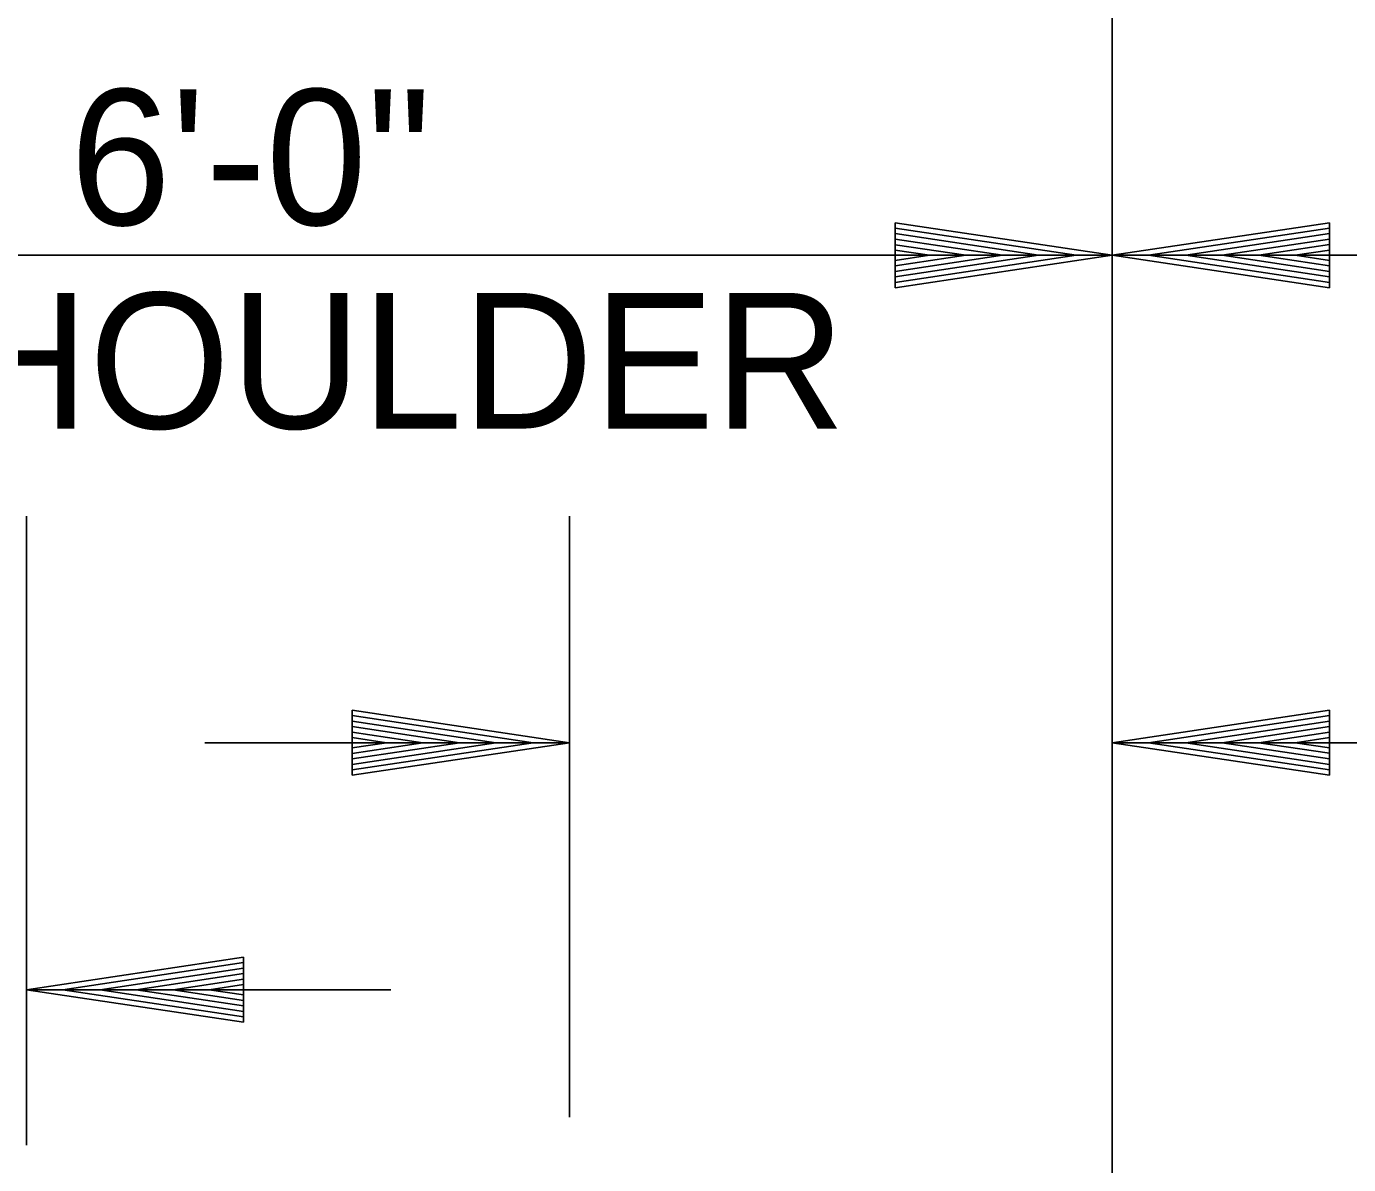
# Model space of a CAD drawing. Extents: x 60325 to 61047, y 53669 to 53767.
# Drawn here: x 60351.247 to 60356.117, y 53741.995 to 53746.187 of the extents above; entities that cross this region are included whole.
import ezdxf

# ---------------------------------------------------------------- set-up
doc = ezdxf.new("R2010")
doc.units = 0
doc.layers.add('R_Border', color=7, linetype='Continuous')
doc.layers.add('R_Border Prem', color=7, linetype='Continuous')

msp = doc.modelspace()

# ---------------------------------------------------------------- linework, layer by layer
at = {"layer": 'R_Border'}
for p, q in [((60355.2467, 53741.8445), (60355.2467, 53746.3403)), ((60356.0467, 53745.4645), (60355.2467, 53745.3445)), ((60356.0467, 53745.2245), (60356.0467, 53745.4645)), ((60356.0467, 53745.4445), (60355.3803, 53745.3445)), ((60356.0467, 53745.4241), (60355.5179, 53745.3445)), ((60356.0467, 53745.4041), (60355.6511, 53745.3445)), ((60356.0467, 53745.3837), (60355.7867, 53745.3445)), ((60356.0467, 53745.3633), (60355.9203, 53745.3445)), ((60356.0467, 53745.2245), (60355.2467, 53745.3445)), ((60367.2467, 53745.3445), (60355.2467, 53745.3445)), ((60356.0467, 53745.2445), (60355.3803, 53745.3445)), ((60356.0467, 53745.2649), (60355.5179, 53745.3445)), ((60356.0467, 53745.2849), (60355.6511, 53745.3445)), ((60356.0467, 53745.3057), (60355.7867, 53745.3445)), ((60356.0467, 53745.3257), (60355.9203, 53745.3445)), ((60353.2467, 53742.1695), (60353.2467, 53744.3832)), ((60352.4467, 53743.6686), (60353.2467, 53743.5486)), ((60352.4467, 53743.6686), (60352.4467, 53743.4286)), ((60352.4467, 53743.6486), (60353.1131, 53743.5486)), ((60356.0467, 53743.6686), (60355.2467, 53743.5486)), ((60356.0467, 53743.6486), (60355.3803, 53743.5486)), ((60356.0467, 53743.4286), (60356.0467, 53743.6686)), ((60352.4467, 53743.6282), (60352.9755, 53743.5486)), ((60352.4467, 53743.6082), (60352.8423, 53743.5486)), ((60356.0467, 53743.6282), (60355.5179, 53743.5486)), ((60356.0467, 53743.6082), (60355.6511, 53743.5486)), ((60353.2467, 53743.5486), (60351.9043, 53743.5486)), ((60352.4467, 53743.5874), (60352.7067, 53743.5486)), ((60352.4467, 53743.5674), (60352.5731, 53743.5486)), ((60352.4467, 53743.4286), (60353.2467, 53743.5486)), ((60352.4467, 53743.5094), (60352.7067, 53743.5486)), ((60352.4467, 53743.469), (60352.9755, 53743.5486)), ((60352.4467, 53743.4486), (60353.1131, 53743.5486)), ((60352.4467, 53743.489), (60352.8423, 53743.5486)), ((60352.4467, 53743.5298), (60352.5731, 53743.5486)), ((60358.5934, 53743.5486), (60355.2467, 53743.5486)), ((60356.0467, 53743.4286), (60355.2467, 53743.5486)), ((60356.0467, 53743.4486), (60355.3803, 53743.5486)), ((60356.0467, 53743.469), (60355.5179, 53743.5486)), ((60356.0467, 53743.489), (60355.6511, 53743.5486)), ((60356.0467, 53743.5878), (60355.7867, 53743.5486)), ((60356.0467, 53743.5098), (60355.7867, 53743.5486)), ((60356.0467, 53743.5674), (60355.9203, 53743.5486)), ((60356.0467, 53743.5298), (60355.9203, 53743.5486))]:
    msp.add_line(p, q, dxfattribs=at)
at = {"layer": 'R_Border Prem'}
for p, q in [((60354.4467, 53745.4645), (60355.2467, 53745.3445)), ((60354.4467, 53745.4645), (60354.4467, 53745.2245)), ((60354.4467, 53745.4445), (60355.1131, 53745.3445)), ((60354.4467, 53745.4241), (60354.9755, 53745.3445)), ((60354.4467, 53745.4041), (60354.8423, 53745.3445)), ((60354.4467, 53745.3833), (60354.7067, 53745.3445)), ((60354.4467, 53745.3633), (60354.5731, 53745.3445)), ((60349.2467, 53745.3445), (60355.2467, 53745.3445)), ((60354.4467, 53745.2245), (60355.2467, 53745.3445)), ((60354.4467, 53745.3053), (60354.7067, 53745.3445)), ((60354.4467, 53745.2649), (60354.9755, 53745.3445)), ((60354.4467, 53745.2445), (60355.1131, 53745.3445)), ((60354.4467, 53745.2849), (60354.8423, 53745.3445)), ((60354.4467, 53745.3257), (60354.5731, 53745.3445)), ((60351.2467, 53743.6331), (60351.2467, 53744.3832)), ((60351.2467, 53742.0658), (60351.2467, 53743.6331)), ((60352.0467, 53742.7587), (60351.2467, 53742.6387)), ((60352.0467, 53742.7387), (60351.3803, 53742.6387)), ((60352.0467, 53742.7587), (60352.0467, 53742.5187)), ((60352.0467, 53742.7183), (60351.5179, 53742.6387)), ((60352.0467, 53742.6983), (60351.6511, 53742.6387)), ((60352.0467, 53742.6775), (60351.7867, 53742.6387)), ((60351.2467, 53742.6387), (60352.5891, 53742.6387)), ((60352.0467, 53742.5187), (60351.2467, 53742.6387)), ((60352.0467, 53742.5387), (60351.3803, 53742.6387)), ((60352.0467, 53742.5591), (60351.5179, 53742.6387)), ((60352.0467, 53742.5791), (60351.6511, 53742.6387)), ((60352.0467, 53742.5995), (60351.7867, 53742.6387)), ((60352.0467, 53742.6575), (60351.9203, 53742.6387)), ((60352.0467, 53742.6199), (60351.9203, 53742.6387))]:
    msp.add_line(p, q, dxfattribs=at)

# ---------------------------------------------------------------- texts
for s, p in [('6\'-0"', (60351.407, 53745.456)), ('SHOULDER', (60350.5485, 53744.706))]:
    msp.add_text(s, height=0.5, dxfattribs=at).set_placement(p)

doc.saveas('drawing.dxf')
